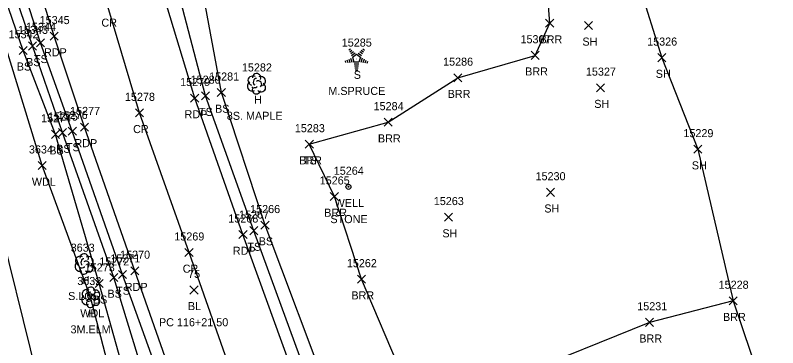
# Model space of a CAD drawing. Extents: x 1439173 to 1457902, y 641926 to 659889.
# Drawn here: x 1446147.2 to 1446336.2, y 653742.4 to 653824.9 of the extents above; entities that cross this region are included whole.
import ezdxf

# ---------------------------------------------------------------- set-up
doc = ezdxf.new("R2010")
doc.units = 0
for name, color, linetype in [('C_A', 7, 'Continuous'), ('C_C', 7, 'Continuous'), ('C_I', 7, 'Continuous'), ('C_TIC', 7, 'Continuous'), ('L_A', 7, 'Continuous'), ('L_C', 7, 'Continuous'), ('L_I', 7, 'Continuous'), ('L_TIC', 7, 'Continuous'), ('LABL', 7, 'Continuous'), ('LAWA', 7, 'Continuous'), ('LELB', 7, 'Continuous'), ('LSOGP', 7, 'Continuous'), ('LTC', 7, 'Continuous'), ('LTD', 7, 'Continuous'), ('P_A', 7, 'Continuous'), ('P_I', 7, 'Continuous'), ('P_TIC', 7, 'Continuous'), ('PET', 7, 'Continuous'), ('PRC', 7, 'Continuous'), ('U_A', 7, 'Continuous'), ('U_C', 7, 'Continuous'), ('U_I', 7, 'Continuous'), ('UWW', 7, 'Continuous')]:
    doc.layers.add(name, color=color, linetype=linetype)

msp = doc.modelspace()

# ---------------------------------------------------------------- linework, layer by layer
at = {"layer": 'C_TIC'}
for points in [[(1446190.54, 653755.7), (1446192.54, 653757.7)], [(1446192.54, 653755.7), (1446190.54, 653757.7)]]:
    msp.add_lwpolyline(points, dxfattribs=at)
at = {"layer": 'L_TIC'}
for points in [[(1446278.68, 653821.87), (1446280.68, 653823.87)], [(1446280.68, 653821.87), (1446278.68, 653823.87)], [(1446288.3, 653821.33), (1446290.3, 653823.33)], [(1446290.3, 653821.33), (1446288.3, 653823.33)], [(1446150.49, 653816.24), (1446152.49, 653818.24)], [(1446152.49, 653816.24), (1446150.49, 653818.24)], [(1446152.47, 653817), (1446154.47, 653819)], [(1446154.47, 653817), (1446152.47, 653819)], [(1446148.17, 653815.15), (1446150.17, 653817.15)], [(1446150.17, 653815.15), (1446148.17, 653817.15)], [(1446275.11, 653813.92), (1446277.11, 653815.92)], [(1446277.11, 653813.92), (1446275.11, 653815.92)], [(1446306.48, 653813.34), (1446308.48, 653815.34)], [(1446308.48, 653813.34), (1446306.48, 653815.34)], [(1446255.91, 653808.35), (1446257.91, 653810.35)], [(1446257.91, 653808.35), (1446255.91, 653810.35)], [(1446197.31, 653804.67), (1446199.31, 653806.67)], [(1446199.31, 653804.67), (1446197.31, 653806.67)], [(1446291.25, 653805.88), (1446293.25, 653807.88)], [(1446293.25, 653805.88), (1446291.25, 653807.88)], [(1446193.37, 653803.89), (1446195.37, 653805.89)], [(1446195.37, 653803.89), (1446193.37, 653805.89)], [(1446238.63, 653797.31), (1446240.63, 653799.31)], [(1446240.63, 653797.31), (1446238.63, 653799.31)], [(1446160.38, 653795.13), (1446162.38, 653797.13)], [(1446162.38, 653795.13), (1446160.38, 653797.13)], [(1446156.23, 653794.32), (1446158.23, 653796.32)], [(1446158.23, 653794.32), (1446156.23, 653796.32)], [(1446157.92, 653794.74), (1446159.92, 653796.74)], [(1446159.92, 653794.74), (1446157.92, 653796.74)], [(1446219.11, 653791.85), (1446221.11, 653793.85)], [(1446221.11, 653791.85), (1446219.11, 653793.85)], [(1446219.11, 653791.85), (1446221.11, 653793.85)], [(1446221.11, 653791.85), (1446219.11, 653793.85)], [(1446315.42, 653790.62), (1446317.42, 653792.62)], [(1446317.42, 653790.62), (1446315.42, 653792.62)], [(1446152.93, 653786.57), (1446154.93, 653788.57)], [(1446154.93, 653786.57), (1446152.93, 653788.57)], [(1446278.86, 653779.93), (1446280.86, 653781.93)], [(1446280.86, 653779.93), (1446278.86, 653781.93)], [(1446225.32, 653778.88), (1446227.32, 653780.88)], [(1446227.32, 653778.88), (1446225.32, 653780.88)], [(1446253.6, 653773.77), (1446255.6, 653775.77)], [(1446255.6, 653773.77), (1446253.6, 653775.77)], [(1446205.35, 653770.42), (1446207.35, 653772.42)], [(1446207.35, 653770.42), (1446205.35, 653772.42)], [(1446208.13, 653771.78), (1446210.13, 653773.78)], [(1446210.13, 653771.78), (1446208.13, 653773.78)], [(1446172.83, 653759.53), (1446174.83, 653761.53)], [(1446174.83, 653759.53), (1446172.83, 653761.53)], [(1446167.04, 653757.32), (1446169.04, 653759.32)], [(1446169.04, 653757.32), (1446167.04, 653759.32)], [(1446170.64, 653758.78), (1446172.64, 653760.78)], [(1446172.64, 653758.78), (1446170.64, 653760.78)], [(1446232.05, 653758.36), (1446234.05, 653760.36)], [(1446234.05, 653758.36), (1446232.05, 653760.36)], [(1446164.92, 653753.94), (1446166.92, 653755.94)], [(1446166.92, 653753.94), (1446164.92, 653755.94)], [(1446324.14, 653753.01), (1446326.14, 653755.01)], [(1446326.14, 653753.01), (1446324.14, 653755.01)], [(1446303.4, 653747.67), (1446305.4, 653749.67)], [(1446305.4, 653747.67), (1446303.4, 653749.67)]]:
    msp.add_lwpolyline(points, dxfattribs=at)
at = {"layer": 'LABL'}
msp.add_lwpolyline([(1446325.14, 653754.01), (1446304.4, 653748.67), (1446271.31, 653735.21), (1446243.34, 653735.06), (1446233.05, 653759.36), (1446226.32, 653779.88), (1446220.11, 653792.85), (1446239.63, 653798.31), (1446256.91, 653809.35), (1446276.11, 653814.92), (1446279.68, 653822.87), (1446278.69, 653836.08), (1446285, 653849.53), (1446290.56, 653855.28)], dxfattribs=at)
at = {"layer": 'LAWA'}
msp.add_lwpolyline([(1446119.74, 653851.48), (1446116.49, 653823.98), (1446128.53, 653785.21), (1446143.87, 653770.58), (1446157.99, 653713.69), (1446175.19, 653718.99), (1446165.92, 653754.94), (1446153.93, 653787.57), (1446143.16, 653822.41), (1446134.51, 653840.82)], dxfattribs=at)
at = {"layer": 'LELB'}
for points in [[(1446189.9, 653715.72), (1446173.83, 653760.53), (1446161.38, 653796.13), (1446153.47, 653818), (1446138.27, 653864.93), (1446126.09, 653902.71), (1446114.36, 653943.39)], [(1446185.53, 653714.43), (1446171.64, 653759.78), (1446158.92, 653795.74), (1446151.49, 653817.24), (1446135.43, 653864.15), (1446122.37, 653902.06), (1446111.96, 653941.37), (1446110.92, 653940.98), (1446107.97, 653939.55)], [(1446193.95, 653680.51), (1446180.66, 653713.18), (1446168.04, 653758.32), (1446157.23, 653795.32), (1446149.17, 653816.15), (1446133.1, 653862.84), (1446113.41, 653896.49), (1446099.61, 653940.16), (1446107.97, 653939.55)], [(1446225.43, 653729.46), (1446209.13, 653772.78), (1446198.31, 653805.67), (1446193.55, 653831.71), (1446199.76, 653842.83), (1446210.83, 653846.54), (1446230.18, 653850.59), (1446253.63, 653862.84), (1446273.18, 653880.84)], [(1446222.09, 653728.46), (1446206.35, 653771.42), (1446194.37, 653804.89), (1446187.4, 653831.86), (1446189.12, 653839.35), (1446194.37, 653843.97), (1446198.95, 653846.28), (1446209.53, 653849.45), (1446228.78, 653854.09), (1446251.47, 653866.79), (1446268.49, 653879.79)]]:
    msp.add_lwpolyline(points, dxfattribs=at)
at = {"layer": 'LSOGP'}
msp.add_lwpolyline([(1446282.52, 654015.63), (1446313.94, 653985.09), (1446308.06, 653979.8), (1446302.18, 653974.51), (1446300.27, 653968.68), (1446298.35, 653962.86), (1446297.44, 653953.32), (1446296.52, 653943.79), (1446293.61, 653935.47), (1446290.71, 653927.15), (1446287.04, 653903.14), (1446283.29, 653883.78), (1446285.89, 653876.17), (1446290.56, 653855.28), (1446295.66, 653846.22), (1446301.77, 653832.59), (1446307.48, 653814.34), (1446316.42, 653791.61), (1446325.14, 653754.01), (1446336.2, 653721.14)], dxfattribs=at)
at = {"layer": 'LTC'}
for p, q in [((1446229.94, 653816.29), (1446230.29, 653816.55)), ((1446230.15, 653815.83), (1446230.68, 653816.21)), ((1446230.36, 653815.36), (1446231.06, 653815.87)), ((1446232.6, 653815.84), (1446233.28, 653815.34)), ((1446232.97, 653816.19), (1446233.52, 653815.79)), ((1446233.34, 653816.53), (1446233.76, 653816.23)), ((1446229.88, 653814.01), (1446230.15, 653813.17)), ((1446230.34, 653814.22), (1446230.67, 653813.2)), ((1446230.57, 653814.9), (1446231.45, 653815.53)), ((1446230.79, 653814.44), (1446231.81, 653815.18)), ((1446230.79, 653814.44), (1446231.18, 653813.25)), ((1446231.81, 653815.18), (1446232.8, 653814.45)), ((1446232.23, 653815.49), (1446233.03, 653814.9)), ((1446232.8, 653814.45), (1446232.41, 653813.25)), ((1446233.24, 653814.18), (1446232.9, 653813.14)), ((1446233.68, 653813.93), (1446233.4, 653813.05)), ((1446228.97, 653813.57), (1446229.12, 653813.11)), ((1446229.43, 653813.79), (1446229.64, 653813.14)), ((1446232.41, 653813.25), (1446231.18, 653813.25)), ((1446232.37, 653812.75), (1446231.23, 653812.75)), ((1446232.29, 653812.25), (1446231.3, 653812.25)), ((1446234.13, 653813.68), (1446233.89, 653812.95)), ((1446234.57, 653813.43), (1446234.39, 653812.86)), ((1446232.21, 653811.75), (1446231.37, 653811.75)), ((1446232.12, 653811.25), (1446231.45, 653811.25))]:
    msp.add_line(p, q, dxfattribs=at)
at = {"layer": 'LTD'}
for p, q in [((1446206.99, 653807.92), (1446206.99, 653807.92)), ((1446206.99, 653807.92), (1446206.99, 653807.92)), ((1446164.27, 653763.21), (1446164.27, 653763.21)), ((1446164.27, 653763.21), (1446164.27, 653763.21)), ((1446165.92, 653754.94), (1446165.92, 653754.94)), ((1446165.92, 653754.94), (1446165.92, 653754.94))]:
    msp.add_line(p, q, dxfattribs=at)
for centre in [(1446207.04, 653809.35), (1446164.32, 653764.65), (1446165.97, 653756.37)]:
    msp.add_arc(centre, 1.05, 335.5272, 180.9563, dxfattribs=at)
for centre, major_axis, ratio, start_param, end_param in [((1446205.91, 653807.21), (0.58, -1.04), 0.959034, 3.141593, 6.283185), ((1446206.2, 653808.58), (1.21, -0.51), 0.895232, 1.570796, 4.712389), ((1446206.78, 653808.38), (-0.208, -0.792), 0.645439, 3.141593, 6.283185), ((1446207.49, 653807.75), (-0.5, 0.667), 0.989748, 3.141593, 6.283185), ((1446208.03, 653808.5), (-1.14, -0.48), 0.949671, 1.570796, 4.712389), ((1446206.99, 653806.42), (0.26, 1.06), 0.942809, 1.570796, 4.712389), ((1446206.53, 653807.17), (-0.625, -0.083), 0.423636, 0, 3.141593), ((1446207.99, 653807.08), (-1.09, 0.79), 0.841452, 1.570796, 4.712389), ((1446163.48, 653763.88), (1.21, -0.51), 0.895232, 1.570796, 4.712389), ((1446165.31, 653763.8), (-1.14, -0.48), 0.949671, 1.570796, 4.712389), ((1446163.19, 653762.5), (0.58, -1.04), 0.959034, 3.141593, 6.283185), ((1446164.06, 653763.67), (-0.208, -0.792), 0.645439, 3.141593, 6.283185), ((1446164.77, 653763.05), (-0.5, 0.667), 0.989748, 3.141593, 6.283185), ((1446165.27, 653762.38), (-1.09, 0.79), 0.841452, 1.570796, 4.712389), ((1446164.27, 653761.71), (0.26, 1.06), 0.942809, 1.570796, 4.712389), ((1446163.81, 653762.46), (-0.625, -0.083), 0.423636, 0, 3.141593), ((1446164.84, 653754.23), (0.58, -1.04), 0.959034, 3.141593, 6.283185), ((1446165.13, 653755.61), (1.21, -0.51), 0.895232, 1.570796, 4.712389), ((1446165.71, 653755.4), (-0.208, -0.792), 0.645439, 3.141593, 6.283185), ((1446166.42, 653754.77), (-0.5, 0.667), 0.989748, 3.141593, 6.283185), ((1446166.96, 653755.52), (-1.14, -0.48), 0.949671, 1.570796, 4.712389), ((1446165.92, 653753.44), (0.26, 1.06), 0.942809, 1.570796, 4.712389), ((1446165.46, 653754.19), (-0.625, -0.083), 0.423636, 0, 3.141593), ((1446166.92, 653754.11), (-1.09, 0.79), 0.841452, 1.570796, 4.712389)]:
    msp.add_ellipse(centre, major_axis=major_axis, ratio=ratio, start_param=start_param, end_param=end_param, dxfattribs=at)
at = {"layer": 'P_TIC'}
for points in [[(1446155.87, 653818.67), (1446157.87, 653820.67)], [(1446157.87, 653818.67), (1446155.87, 653820.67)], [(1446190.7, 653803.3), (1446192.7, 653805.3)], [(1446192.7, 653803.3), (1446190.7, 653805.3)], [(1446177.01, 653799.63), (1446179.01, 653801.63)], [(1446179.01, 653799.63), (1446177.01, 653801.63)], [(1446163.42, 653796.13), (1446165.42, 653798.13)], [(1446165.42, 653796.13), (1446163.42, 653798.13)], [(1446202.67, 653769.44), (1446204.67, 653771.44)], [(1446204.67, 653769.44), (1446202.67, 653771.44)], [(1446189.3, 653764.99), (1446191.3, 653766.99)], [(1446191.3, 653764.99), (1446189.3, 653766.99)], [(1446175.89, 653760.46), (1446177.89, 653762.46)], [(1446177.89, 653760.46), (1446175.89, 653762.46)]]:
    msp.add_lwpolyline(points, dxfattribs=at)
at = {"layer": 'PET'}
for points in [[(1446192.43, 653717.22), (1446176.89, 653761.46), (1446164.42, 653797.13), (1446156.87, 653819.67), (1446142.43, 653865.95), (1446130.55, 653904.16), (1446119.12, 653940.36), (1446109.78, 653973.62), (1446097.37, 654017.18), (1446090.07, 654043.15), (1446082.01, 654074.2), (1446073.2, 654106.49), (1446061.95, 654149.53), (1446053.59, 654181.49), (1446039.98, 654234.25), (1446028.46, 654276.12), (1446016.64, 654321.72), (1446003.78, 654369.14)], [(1446219.19, 653727.56), (1446203.67, 653770.44), (1446191.7, 653804.3), (1446183.36, 653831.9), (1446170.22, 653872.38), (1446156.33, 653917.29)]]:
    msp.add_lwpolyline(points, dxfattribs=at)
at = {"layer": 'PRC'}
msp.add_lwpolyline([(1446206.12, 653721.06), (1446190.3, 653765.99), (1446178.01, 653800.63), (1446170.15, 653827.03), (1446156.36, 653869.05), (1446142.91, 653911.91), (1446123.65, 653977.82), (1446111.81, 654020.1), (1446104.02, 654048), (1446095.42, 654079.45), (1446087.14, 654109.55), (1446074.6, 654157.57), (1446067.08, 654185.1), (1446053.78, 654236.94), (1446042.03, 654279.87), (1446030.6, 654324.56), (1446017.97, 654372.06)], dxfattribs=at)
at = {"layer": 'UWW'}
for radius in [0.625, 0.0833]:
    msp.add_circle((1446229.81, 653782.29), radius, dxfattribs=at)

# ---------------------------------------------------------------- texts
at = {"layer": 'C_A'}
msp.add_text('BL', height=2, dxfattribs=at).set_placement((1446190.03, 653751.7))
at = {"layer": 'C_C'}
msp.add_text('PC 116+21.50', height=2, dxfattribs=at).set_placement((1446182.85, 653747.7))
at = {"layer": 'C_I'}
msp.add_text('75', height=2, dxfattribs=at).set_placement((1446190.07, 653759.7))
at = {"layer": 'L_A'}
for s, p in [('BRR', (1446277.16, 653817.87)), ('SH', (1446287.79, 653817.33)), ('BS', (1446149.93, 653812.24)), ('TS', (1446151.88, 653813)), ('BS', (1446147.61, 653811.15)), ('S', (1446231.13, 653809.09)), ('BRR', (1446273.6, 653809.92)), ('SH', (1446305.97, 653809.34)), ('BRR', (1446254.39, 653804.35)), ('H', (1446206.42, 653802.92)), ('BS', (1446196.75, 653800.67)), ('SH', (1446290.73, 653801.88)), ('TS', (1446192.78, 653799.89)), ('BRR', (1446237.12, 653793.31)), ('TS', (1446159.79, 653791.13)), ('BS', (1446155.67, 653790.32)), ('BS', (1446157.36, 653790.74)), ('BRR', (1446217.6, 653787.85)), ('TS', (1446218.52, 653787.85)), ('SH', (1446314.91, 653786.62)), ('WDL', (1446151.35, 653782.57)), ('SH', (1446278.35, 653775.93)), ('BRR', (1446223.81, 653774.88)), ('SH', (1446253.09, 653769.77)), ('BS', (1446207.57, 653767.78)), ('TS', (1446204.76, 653766.42)), ('H', (1446163.71, 653758.21)), ('TS', (1446172.24, 653755.53)), ('BS', (1446166.48, 653753.32)), ('BS', (1446170.08, 653754.78)), ('BRR', (1446230.54, 653754.36)), ('WDL', (1446163.34, 653749.94)), ('H', (1446165.35, 653749.94)), ('BRR', (1446322.63, 653749.01)), ('BRR', (1446301.89, 653743.67))]:
    msp.add_text(s, height=2, dxfattribs=at).set_placement(p)
at = {"layer": 'L_C'}
for s, p in [('M.SPRUCE', (1446224.83, 653805.09)), ('8S. MAPLE', (1446199.67, 653798.92)), ('S.LOC', (1446160.34, 653754.21)), ('3M.ELM', (1446160.93, 653745.94))]:
    msp.add_text(s, height=2, dxfattribs=at).set_placement(p)
at = {"layer": 'L_I'}
for s, p in [('15343', (1446147.9, 653820.24)), ('15344', (1446149.88, 653821)), ('15342', (1446145.58, 653819.15)), ('15307', (1446272.45, 653817.92)), ('15285', (1446228.15, 653817.09)), ('15326', (1446303.84, 653817.34)), ('15286', (1446253.26, 653812.35)), ('15282', (1446203.4, 653810.92)), ('15281', (1446195.28, 653808.67)), ('15327', (1446288.66, 653809.88)), ('15280', (1446190.7, 653807.89)), ('15284', (1446236.04, 653801.31)), ('15275', (1446155.33, 653798.74)), ('15276', (1446157.74, 653799.13)), ('15274', (1446153.64, 653798.32)), ('15283', (1446216.52, 653795.85)), ('15283', (1446216.52, 653795.85)), ('15229', (1446312.82, 653794.62)), ('3634', (1446150.62, 653790.57)), ('15230', (1446276.18, 653783.93)), ('15265', (1446222.68, 653782.88)), ('15263', (1446250.96, 653777.77)), ('15267', (1446202.71, 653774.42)), ('15266', (1446205.44, 653775.78)), ('3633', (1446160.97, 653766.21)), ('15272', (1446168.05, 653762.78)), ('15271', (1446170.8, 653763.53)), ('15273', (1446164.45, 653761.32)), ('15262', (1446229.41, 653762.36)), ('3632', (1446162.61, 653757.94)), ('3632', (1446162.61, 653757.94)), ('15228', (1446321.55, 653757.01)), ('15231', (1446301.38, 653751.67))]:
    msp.add_text(s, height=2, dxfattribs=at).set_placement(p)
at = {"layer": 'LTC'}
msp.add_text('.', height=1.04, rotation=270, dxfattribs=at).set_placement((1446231.69, 653814.19))
at = {"layer": 'P_A'}
for s, p in [('CR', (1446168.59, 653822.03)), ('RDP', (1446154.36, 653814.67)), ('RDP', (1446189.19, 653799.3)), ('CR', (1446176.44, 653795.63)), ('RDP', (1446161.9, 653792.13)), ('RDP', (1446201.16, 653765.44)), ('CR', (1446188.73, 653760.99)), ('RDP', (1446174.38, 653756.46))]:
    msp.add_text(s, height=2, dxfattribs=at).set_placement(p)
at = {"layer": 'P_I'}
for s, p in [('15345', (1446153.28, 653822.67)), ('15279', (1446188.1, 653807.3)), ('15278', (1446174.42, 653803.63)), ('15277', (1446160.82, 653800.13)), ('15268', (1446200.04, 653773.44)), ('15269', (1446186.65, 653768.99)), ('15270', (1446173.21, 653764.46))]:
    msp.add_text(s, height=2, dxfattribs=at).set_placement(p)
at = {"layer": 'U_A'}
msp.add_text('WELL', height=2, dxfattribs=at).set_placement((1446226.37, 653777.29))
at = {"layer": 'U_C'}
msp.add_text('STONE', height=2, dxfattribs=at).set_placement((1446225.35, 653773.29))
at = {"layer": 'U_I'}
msp.add_text('15264', height=2, dxfattribs=at).set_placement((1446226.17, 653785.29))

doc.saveas('drawing.dxf')
